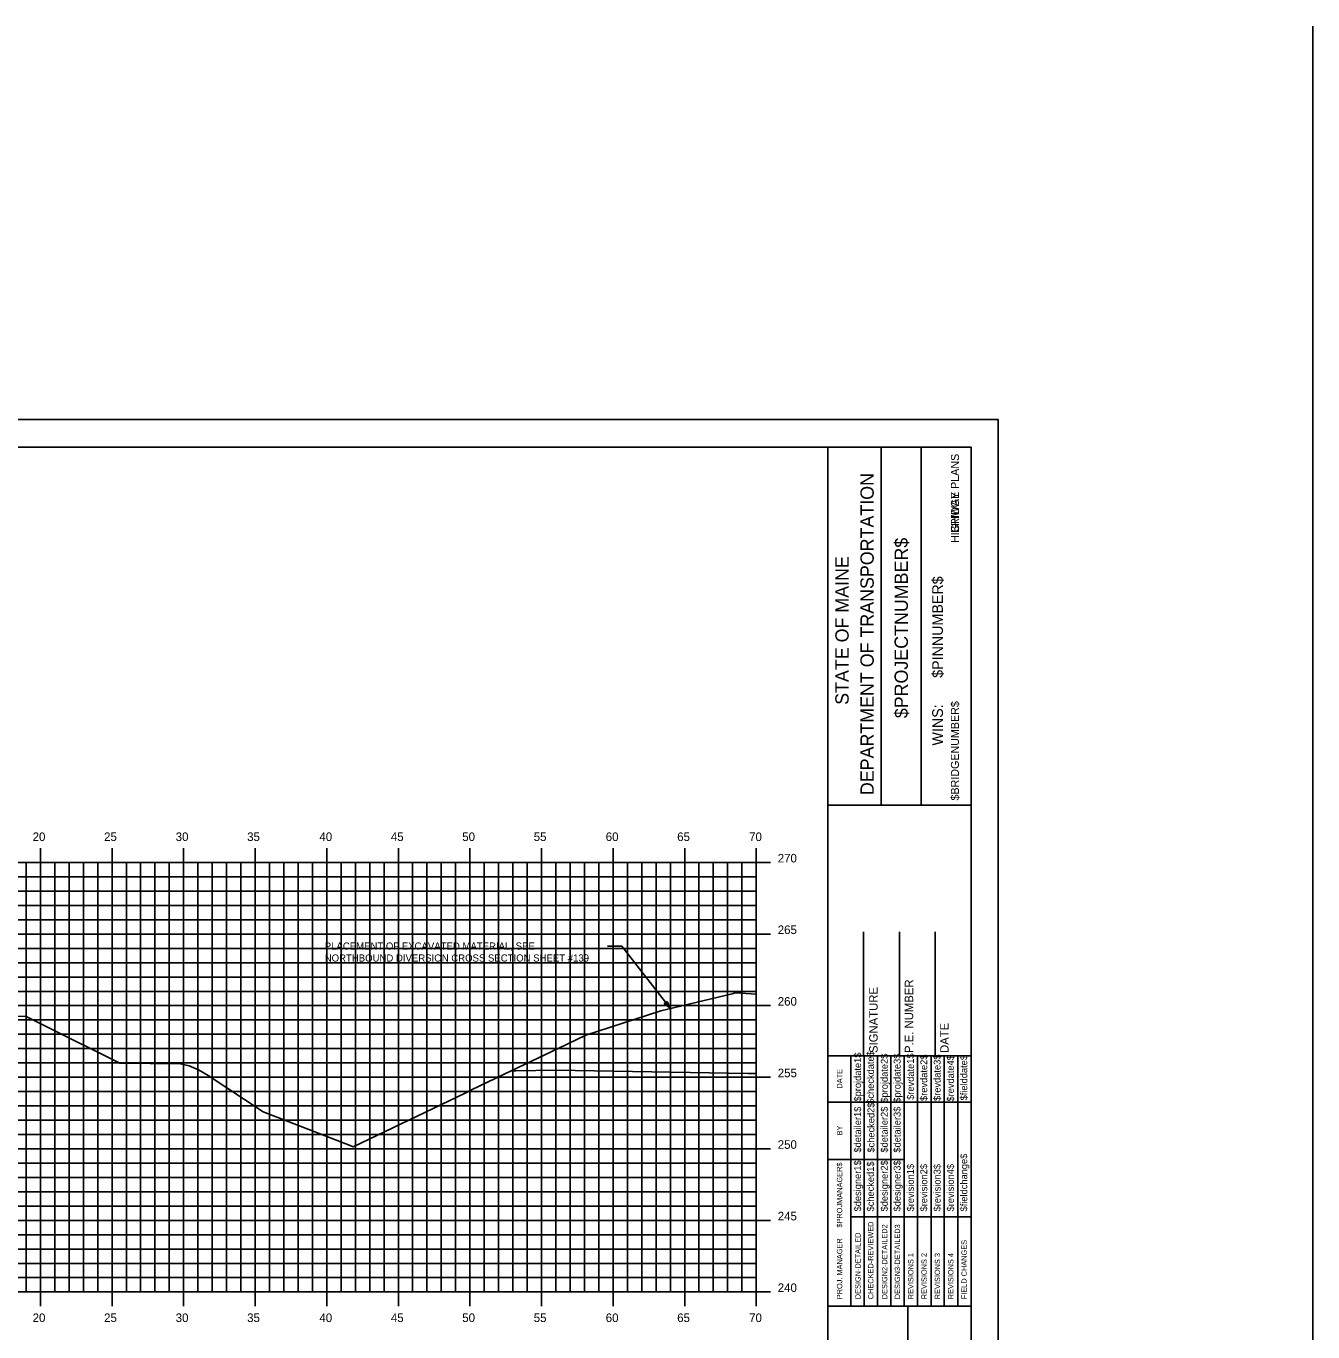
# Model space of a CAD drawing. Extents: x 1168600 to 1177589, y 610178 to 611246.
# Drawn here: x 1175745.9 to 1175835.8, y 610315 to 610406.2 of the extents above; entities that cross this region are included whole.
import ezdxf

# ---------------------------------------------------------------- set-up
doc = ezdxf.new("R2010")
doc.units = 0
for name, color, linetype in [('_Construction', 7, 'Continuous'), ('_Station Equation', 7, 'Continuous'), ('ANNOTATION', 7, 'Continuous'), ('BORDER', 7, 'Continuous'), ('BRIDGE_TITLE', 7, 'Continuous'), ('D_Text_Standard', 7, 'Continuous'), ('H_V ANNOTATION', 7, 'Continuous'), ('HIGHWAY_TITLE', 7, 'Continuous'), ('MAJOR', 7, 'Continuous'), ('MINOR', 7, 'Continuous'), ('PLOT BOUNDARY', 7, 'Continuous')]:
    doc.layers.add(name, color=color, linetype=linetype)

msp = doc.modelspace()

# ---------------------------------------------------------------- linework, layer by layer
at = {"layer": '_Construction'}
msp.add_line((1175835.752, 610406.222), (1175835.752, 610219.598), dxfattribs=at)
at = {"layer": '_Station Equation'}
msp.add_lwpolyline([(1175752.413, 610333.777), (1175756.645, 610333.747), (1175757.266, 610333.586), (1175757.913, 610333.313), (1175758.59, 610332.918), (1175762.42, 610330.387), (1175768.511, 610328.03), (1175768.715, 610327.94), (1175776.537, 610331.697), (1175776.991, 610331.916), (1175779.744, 610333.238), (1175780.071, 610333.245), (1175782.884, 610333.306), (1175796.283, 610333.065), (1175796.872, 610333.067)], dxfattribs=at)
at = {"layer": 'ANNOTATION'}
for p in [(1175786.492, 610341.964), (1175790.854, 610337.631)]:
    msp.add_line(p, (1175787.492, 610341.964), dxfattribs=at)
msp.add_lwpolyline([(1175790.646, 610338.102), (1175790.854, 610337.631), (1175790.449, 610337.949)], close=True, dxfattribs=at)
at = {"layer": 'BORDER'}
for p, q in [((1175811.872, 610376.801), (1175651.872, 610376.801)), ((1175801.872, 610271.804), (1175801.872, 610376.804)), ((1175805.601, 610351.798), (1175805.601, 610376.798)), ((1175808.396, 610351.798), (1175808.396, 610376.798)), ((1175811.872, 610271.804), (1175811.872, 610376.804)), ((1175801.873, 610351.795), (1175811.872, 610351.795)), ((1175804.372, 610334.304), (1175804.372, 610342.952)), ((1175806.872, 610334.304), (1175806.872, 610342.952)), ((1175809.372, 610334.304), (1175809.372, 610342.952)), ((1175801.872, 610334.304), (1175811.872, 610334.304)), ((1175801.872, 610316.804), (1175811.872, 610316.804)), ((1175807.463, 610281.804), (1175807.463, 610316.804))]:
    msp.add_line(p, q, dxfattribs=at)
for points in [[(1175803.487, 610331.054), (1175803.487, 610334.304)], [(1175804.419, 610316.807), (1175804.419, 610334.304)], [(1175805.351, 610334.304), (1175805.351, 610316.807)], [(1175806.283, 610316.807), (1175806.283, 610334.304)], [(1175807.214, 610316.807), (1175807.214, 610334.304)], [(1175808.146, 610316.807), (1175808.146, 610334.304)], [(1175809.078, 610316.807), (1175809.078, 610334.304)], [(1175810.009, 610316.807), (1175810.009, 610334.304)], [(1175810.941, 610316.807), (1175810.941, 610334.304)], [(1175803.488, 610316.807), (1175803.488, 610333.598)], [(1175801.872, 610331.054), (1175811.872, 610331.054)], [(1175801.872, 610327.054), (1175803.488, 610327.054)], [(1175803.487, 610327.054), (1175807.214, 610327.054)], [(1175803.487, 610323.054), (1175811.872, 610323.054)]]:
    msp.add_lwpolyline(points, dxfattribs=at)
at = {"layer": 'D_Text_Standard'}
for points in [[(1175779.744, 610333.238), (1175783.036, 610334.819), (1175784.977, 610335.751), (1175789.264, 610337.127), (1175790.21, 610337.431), (1175795.19, 610338.633), (1175795.409, 610338.686), (1175795.443, 610338.694), (1175796.872, 610338.602)], [(1175701.593, 610333.145), (1175702.679, 610333.688), (1175704.461, 610334.579), (1175705.356, 610335.027), (1175707.872, 610336.284), (1175710.101, 610336.329), (1175710.872, 610336.355), (1175722.76, 610336.593), (1175726.872, 610336.731), (1175738.76, 610336.969), (1175742.872, 610337.108), (1175745.101, 610337.063), (1175745.872, 610337.048), (1175746.577, 610336.695), (1175748.727, 610335.62), (1175750.87, 610334.549), (1175752.413, 610333.777)]]:
    msp.add_lwpolyline(points, dxfattribs=at)
at = {"layer": 'MAJOR'}
for p, q in [((1175746.872, 610348.803), (1175746.872, 610347.801)), ((1175751.872, 610348.803), (1175751.872, 610347.801)), ((1175756.872, 610348.803), (1175756.872, 610347.801)), ((1175761.872, 610348.803), (1175761.872, 610347.801)), ((1175766.872, 610348.803), (1175766.872, 610347.801)), ((1175771.872, 610348.803), (1175771.872, 610347.801)), ((1175776.872, 610348.803), (1175776.872, 610347.801)), ((1175781.872, 610348.803), (1175781.872, 610347.801)), ((1175786.872, 610348.803), (1175786.872, 610347.801)), ((1175791.872, 610348.803), (1175791.872, 610347.801)), ((1175796.872, 610348.803), (1175796.872, 610347.801)), ((1175656.872, 610347.801), (1175796.872, 610347.801)), ((1175656.872, 610347.801), (1175796.872, 610347.801)), ((1175746.872, 610317.801), (1175746.872, 610347.801)), ((1175751.872, 610317.801), (1175751.872, 610347.801)), ((1175756.872, 610317.801), (1175756.872, 610347.801)), ((1175761.872, 610317.801), (1175761.872, 610347.801)), ((1175766.872, 610317.801), (1175766.872, 610347.801)), ((1175771.872, 610317.801), (1175771.872, 610347.801)), ((1175776.872, 610317.801), (1175776.872, 610347.801)), ((1175781.872, 610317.801), (1175781.872, 610347.801)), ((1175786.872, 610317.801), (1175786.872, 610347.801)), ((1175791.872, 610317.801), (1175791.872, 610347.801)), ((1175797.874, 610347.801), (1175795.87, 610347.801)), ((1175796.872, 610317.801), (1175796.872, 610347.801)), ((1175796.872, 610317.801), (1175796.872, 610347.801)), ((1175656.872, 610342.801), (1175796.872, 610342.801)), ((1175797.874, 610342.801), (1175795.87, 610342.801)), ((1175656.872, 610337.801), (1175796.872, 610337.801)), ((1175797.874, 610337.801), (1175795.87, 610337.801)), ((1175656.872, 610332.801), (1175796.872, 610332.801)), ((1175797.874, 610332.801), (1175795.87, 610332.801)), ((1175656.872, 610327.801), (1175796.872, 610327.801)), ((1175797.874, 610327.801), (1175795.87, 610327.801)), ((1175656.872, 610322.801), (1175796.872, 610322.801)), ((1175797.874, 610322.801), (1175795.87, 610322.801)), ((1175656.872, 610317.801), (1175796.872, 610317.801)), ((1175656.872, 610317.801), (1175796.872, 610317.801)), ((1175746.872, 610316.799), (1175746.872, 610317.801)), ((1175751.872, 610316.799), (1175751.872, 610317.801)), ((1175756.872, 610316.799), (1175756.872, 610317.801)), ((1175761.872, 610316.799), (1175761.872, 610317.801)), ((1175766.872, 610316.799), (1175766.872, 610317.801)), ((1175771.872, 610316.799), (1175771.872, 610317.801)), ((1175776.872, 610316.799), (1175776.872, 610317.801)), ((1175781.872, 610316.799), (1175781.872, 610317.801)), ((1175786.872, 610316.799), (1175786.872, 610317.801)), ((1175791.872, 610316.799), (1175791.872, 610317.801)), ((1175797.874, 610317.801), (1175795.87, 610317.801)), ((1175796.872, 610316.799), (1175796.872, 610317.801))]:
    msp.add_line(p, q, dxfattribs=at)
at = {"layer": 'MINOR'}
for p, q in [((1175745.872, 610317.801), (1175745.872, 610347.801)), ((1175747.872, 610317.801), (1175747.872, 610347.801)), ((1175748.872, 610317.801), (1175748.872, 610347.801)), ((1175749.872, 610317.801), (1175749.872, 610347.801)), ((1175750.872, 610317.801), (1175750.872, 610347.801)), ((1175752.872, 610317.801), (1175752.872, 610347.801)), ((1175753.872, 610317.801), (1175753.872, 610347.801)), ((1175754.872, 610317.801), (1175754.872, 610347.801)), ((1175755.872, 610317.801), (1175755.872, 610347.801)), ((1175757.872, 610317.801), (1175757.872, 610347.801)), ((1175758.872, 610317.801), (1175758.872, 610347.801)), ((1175759.872, 610317.801), (1175759.872, 610347.801)), ((1175760.872, 610317.801), (1175760.872, 610347.801)), ((1175762.872, 610317.801), (1175762.872, 610347.801)), ((1175763.872, 610317.801), (1175763.872, 610347.801)), ((1175764.872, 610317.801), (1175764.872, 610347.801)), ((1175765.872, 610317.801), (1175765.872, 610347.801)), ((1175767.872, 610317.801), (1175767.872, 610347.801)), ((1175768.872, 610317.801), (1175768.872, 610347.801)), ((1175769.872, 610317.801), (1175769.872, 610347.801)), ((1175770.872, 610317.801), (1175770.872, 610347.801)), ((1175772.872, 610317.801), (1175772.872, 610347.801)), ((1175773.872, 610317.801), (1175773.872, 610347.801)), ((1175774.872, 610317.801), (1175774.872, 610347.801)), ((1175775.872, 610317.801), (1175775.872, 610347.801)), ((1175777.872, 610317.801), (1175777.872, 610347.801)), ((1175778.872, 610317.801), (1175778.872, 610347.801)), ((1175779.872, 610317.801), (1175779.872, 610347.801)), ((1175780.872, 610317.801), (1175780.872, 610347.801)), ((1175782.872, 610317.801), (1175782.872, 610347.801)), ((1175783.872, 610317.801), (1175783.872, 610347.801)), ((1175784.872, 610317.801), (1175784.872, 610347.801)), ((1175785.872, 610317.801), (1175785.872, 610347.801)), ((1175787.872, 610317.801), (1175787.872, 610347.801)), ((1175788.872, 610317.801), (1175788.872, 610347.801)), ((1175789.872, 610317.801), (1175789.872, 610347.801)), ((1175790.872, 610317.801), (1175790.872, 610347.801)), ((1175792.872, 610317.801), (1175792.872, 610347.801)), ((1175793.872, 610317.801), (1175793.872, 610347.801)), ((1175794.872, 610317.801), (1175794.872, 610347.801)), ((1175795.872, 610317.801), (1175795.872, 610347.801)), ((1175656.872, 610346.801), (1175796.872, 610346.801)), ((1175796.872, 610346.801), (1175795.87, 610346.801)), ((1175656.872, 610345.801), (1175796.872, 610345.801)), ((1175796.872, 610345.801), (1175795.87, 610345.801)), ((1175656.872, 610344.801), (1175796.872, 610344.801)), ((1175796.872, 610344.801), (1175795.87, 610344.801)), ((1175656.872, 610343.801), (1175796.872, 610343.801)), ((1175796.872, 610343.801), (1175795.87, 610343.801)), ((1175656.872, 610341.801), (1175796.872, 610341.801)), ((1175796.872, 610341.801), (1175795.87, 610341.801)), ((1175656.872, 610340.801), (1175796.872, 610340.801)), ((1175796.872, 610340.801), (1175795.87, 610340.801)), ((1175656.872, 610339.801), (1175796.872, 610339.801)), ((1175796.872, 610339.801), (1175795.87, 610339.801)), ((1175656.872, 610338.801), (1175796.872, 610338.801)), ((1175796.872, 610338.801), (1175795.87, 610338.801)), ((1175656.872, 610336.801), (1175796.872, 610336.801)), ((1175796.872, 610336.801), (1175795.87, 610336.801)), ((1175656.872, 610335.801), (1175796.872, 610335.801)), ((1175796.872, 610335.801), (1175795.87, 610335.801)), ((1175656.872, 610334.801), (1175796.872, 610334.801)), ((1175796.872, 610334.801), (1175795.87, 610334.801)), ((1175656.872, 610333.801), (1175796.872, 610333.801)), ((1175796.872, 610333.801), (1175795.87, 610333.801)), ((1175656.872, 610331.801), (1175796.872, 610331.801)), ((1175796.872, 610331.801), (1175795.87, 610331.801)), ((1175656.872, 610330.801), (1175796.872, 610330.801)), ((1175796.872, 610330.801), (1175795.87, 610330.801)), ((1175656.872, 610329.801), (1175796.872, 610329.801)), ((1175796.872, 610329.801), (1175795.87, 610329.801)), ((1175656.872, 610328.801), (1175796.872, 610328.801)), ((1175796.872, 610328.801), (1175795.87, 610328.801)), ((1175656.872, 610326.801), (1175796.872, 610326.801)), ((1175796.872, 610326.801), (1175795.87, 610326.801)), ((1175656.872, 610325.801), (1175796.872, 610325.801)), ((1175796.872, 610325.801), (1175795.87, 610325.801)), ((1175656.872, 610324.801), (1175796.872, 610324.801)), ((1175796.872, 610324.801), (1175795.87, 610324.801)), ((1175656.872, 610323.801), (1175796.872, 610323.801)), ((1175796.872, 610323.801), (1175795.87, 610323.801)), ((1175656.872, 610321.801), (1175796.872, 610321.801)), ((1175796.872, 610321.801), (1175795.87, 610321.801)), ((1175656.872, 610320.801), (1175796.872, 610320.801)), ((1175796.872, 610320.801), (1175795.87, 610320.801)), ((1175656.872, 610319.801), (1175796.872, 610319.801)), ((1175796.872, 610319.801), (1175795.87, 610319.801)), ((1175656.872, 610318.801), (1175796.872, 610318.801)), ((1175796.872, 610318.801), (1175795.87, 610318.801))]:
    msp.add_line(p, q, dxfattribs=at)
at = {"layer": 'PLOT BOUNDARY'}
msp.add_lwpolyline([(1175643.779, 610268.742), (1175813.779, 610268.742), (1175813.779, 610378.742), (1175643.779, 610378.742)], close=True, dxfattribs=at)

# ---------------------------------------------------------------- texts
at = {"layer": 'ANNOTATION'}
for s, p in [('PLACEMENT OF EXCAVATED MATERIAL, SEE ', (1175766.729, 610341.714)), ('NORTHBOUND DIVERSION CROSS SECTION SHEET #139', (1175766.729, 610340.879))]:
    msp.add_text(s, height=0.5, dxfattribs=at).set_placement(p)
at = {"layer": 'BORDER'}
for s, height, p in [('DEPARTMENT OF TRANSPORTATION', 0.93176, (1175805.079, 610352.507)), ('$PROJECTNUMBER$', 0.93176, (1175807.464, 610357.88)), ('STATE OF MAINE', 0.93176, (1175803.327, 610358.813)), ('$PINNUMBER$', 0.74527, (1175809.909, 610360.698)), ('WINS:', 0.7453, (1175809.907, 610355.969)), ('P.E. NUMBER', 0.59055, (1175807.833, 610334.496)), ('SIGNATURE', 0.5906, (1175805.352, 610334.496)), ('DATE', 0.5906, (1175810.313, 610334.496)), ('$projdate1$', 0.48455, (1175804.195, 610331.104)), ('$checkdate$', 0.48455, (1175805.089, 610330.947)), ('$projdate2$', 0.48455, (1175806.058, 610331.026)), ('$projdate3$', 0.48455, (1175806.953, 610331.026)), ('$revdate1$', 0.4845, (1175807.884, 610331.222)), ('$revdate2$', 0.4845, (1175808.816, 610331.144)), ('$revdate3$', 0.4845, (1175809.748, 610331.144)), ('$revdate4$', 0.4845, (1175810.679, 610331.104)), ('$fielddate$', 0.48455, (1175811.611, 610331.183)), ('DATE', 0.3714, (1175802.876, 610332.01)), ('$detailer1$', 0.48455, (1175804.195, 610327.539)), ('$checked2$', 0.4845, (1175805.127, 610327.539)), ('$detailer2$', 0.48455, (1175806.058, 610327.539)), ('$detailer3$', 0.48455, (1175806.953, 610327.539)), ('BY', 0.3714, (1175802.876, 610328.739)), ('$fieldchange$', 0.48455, (1175811.611, 610323.427)), ('$PROJMANAGER$', 0.37275, (1175802.876, 610322.299)), ('$designer1$', 0.48455, (1175804.195, 610323.427)), ('$checked1$', 0.4845, (1175805.089, 610323.427)), ('$designer2$', 0.48455, (1175806.058, 610323.427)), ('$designer3$', 0.48455, (1175806.953, 610323.427)), ('$revision1$', 0.48455, (1175807.884, 610323.427)), ('$revision2$', 0.48455, (1175808.816, 610323.427)), ('$revision3$', 0.48455, (1175809.748, 610323.427)), ('$revision4$', 0.48455, (1175810.679, 610323.427)), ('CHECKED-REVIEWED', 0.37275, (1175805.053, 610317.292)), ('DESIGN2-DETAILED2', 0.37275, (1175806.022, 610317.292)), ('DESIGN3-DETAILED3', 0.37275, (1175806.916, 610317.292)), ('PROJ. MANAGER', 0.37275, (1175802.876, 610317.292)), ('DESIGN-DETAILED', 0.37275, (1175804.159, 610317.292)), ('FIELD CHANGES', 0.37275, (1175811.575, 610317.292)), ('REVISIONS 1', 0.37275, (1175807.848, 610317.292)), ('REVISIONS 2', 0.37275, (1175808.78, 610317.292)), ('REVISIONS 3', 0.37275, (1175809.711, 610317.292)), ('REVISIONS 4', 0.37275, (1175810.643, 610317.292))]:
    msp.add_text(s, height=height, rotation=90, dxfattribs=at).set_placement(p)
at = {"layer": 'BRIDGE_TITLE'}
for s, p in [('BRIDGE PLANS', (1175811.03, 610370.825)), ('$BRIDGENUMBER$', (1175811.03, 610352.131))]:
    msp.add_text(s, height=0.55901, rotation=90, dxfattribs=at).set_placement(p)
at = {"layer": 'D_Text_Standard'}
for s, p in [('C', (1175762.415, 610330.387)), ('L', (1175762.42, 610330.38))]:
    msp.add_text(s, height=0.0146, dxfattribs=at).set_placement(p)
at = {"layer": 'H_V ANNOTATION'}
for s, p in [('20', (1175746.326, 610349.301)), ('25', (1175751.318, 610349.301)), ('30', (1175756.32, 610349.301)), ('35', (1175761.312, 610349.301)), ('40', (1175766.358, 610349.301)), ('45', (1175771.35, 610349.301)), ('50', (1175776.336, 610349.301)), ('55', (1175781.328, 610349.301)), ('60', (1175786.358, 610349.301)), ('65', (1175791.35, 610349.301)), ('70', (1175796.374, 610349.301)), ('270', (1175798.372, 610347.801)), ('265', (1175798.372, 610342.801)), ('260', (1175798.372, 610337.801)), ('255', (1175798.372, 610332.801)), ('250', (1175798.372, 610327.801)), ('245', (1175798.372, 610322.801)), ('240', (1175798.372, 610317.801)), ('20', (1175746.326, 610315.701)), ('25', (1175751.318, 610315.701)), ('30', (1175756.32, 610315.701)), ('35', (1175761.312, 610315.701)), ('40', (1175766.358, 610315.701)), ('45', (1175771.35, 610315.701)), ('50', (1175776.336, 610315.701)), ('55', (1175781.328, 610315.701)), ('60', (1175786.358, 610315.701)), ('65', (1175791.35, 610315.701)), ('70', (1175796.374, 610315.701))]:
    msp.add_text(s, height=0.6, dxfattribs=at).set_placement(p)
at = {"layer": 'HIGHWAY_TITLE'}
msp.add_text('HIGHWAY PLANS', height=0.55901, rotation=90, dxfattribs=at).set_placement((1175811.03, 610370.116))

doc.saveas('drawing.dxf')
